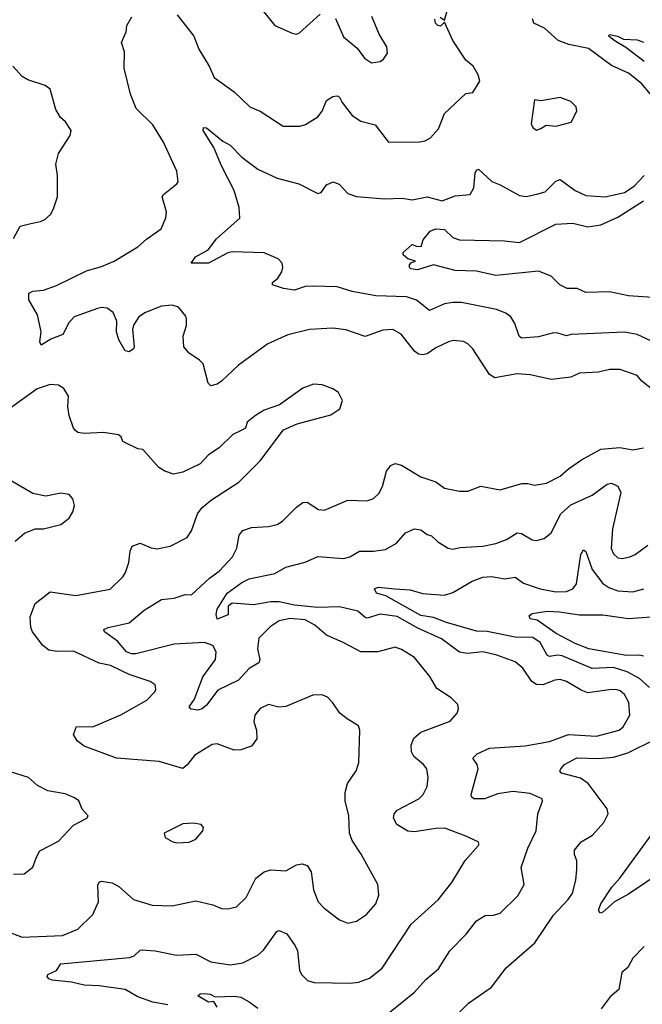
# Model space of a CAD drawing. Extents: x 1245432 to 1420865, y 606325 to 671314.
# Tile 273 of 382: x 1347784 to 1350689, y 649726 to 654322. Entities that reach past the tile are written whole.
import ezdxf

# ---------------------------------------------------------------- set-up
doc = ezdxf.new("R2010")
doc.units = 0

msp = doc.modelspace()

# ---------------------------------------------------------------- linework, layer by layer
at = {"layer": '0CON20XD'}
for points in [[(1348850.2, 654450.2), (1348973.8, 654295), (1349055, 654258.6), (1349075, 654254.3), (1349089.7, 654260.3), (1349185, 654347.5)], [(1349745, 654333.3), (1349765, 654320), (1349784.4, 654385)], [(1350745, 652588.6), (1350686.2, 652635), (1350665, 652661.2), (1350585, 652688.6), (1350535, 652689.2), (1350485, 652676.5), (1350395, 652671.5), (1350355, 652652.7), (1350265, 652642.2), (1350165, 652663.8), (1350105, 652669.2), (1350000.6, 652650.6), (1349975.7, 652665.7), (1349897.8, 652785), (1349875, 652808.9), (1349855, 652819.4), (1349805.7, 652824.3), (1349785, 652818.9), (1349725, 652790.5), (1349685, 652762.5), (1349665, 652757.1), (1349645, 652760.8), (1349625, 652774.2), (1349564.1, 652854.1), (1349525.3, 652875.3), (1349477.3, 652872.7), (1349395, 652843.3), (1349305, 652874.4), (1349245, 652882.5), (1349135, 652876.4), (1349035, 652850.6), (1348941.4, 652808.6), (1348805, 652710), (1348725, 652634.3), (1348705, 652620), (1348675, 652612.5), (1348662.9, 652625), (1348640, 652715), (1348623, 652733), (1348573.8, 652765), (1348550, 652795), (1348546, 652845), (1348562.5, 652895), (1348561.2, 652925), (1348558, 652938), (1348525, 652980), (1348495, 652990), (1348445, 652984.3), (1348370.8, 652955), (1348340, 652935), (1348315, 652895.8), (1348309.6, 652875), (1348317.5, 652795), (1348313.8, 652785), (1348295, 652772), (1348275, 652776.7), (1348246.8, 652826.8), (1348235.4, 652865.4), (1348236.1, 652915), (1348219.4, 652955), (1348191.2, 652975), (1348165, 652978.4), (1348146.7, 652973.3), (1348037.8, 652935), (1348012.6, 652907.4), (1347985, 652853.2), (1347929.1, 652830.9), (1347883.1, 652803.1), (1347877.5, 652817.5), (1347884.4, 652865), (1347866, 652945), (1347826.7, 653015), (1347826.7, 653045), (1347845, 653054), (1347895, 653059.1), (1347955, 653080.4), (1348095, 653150), (1348165, 653169.5), (1348225, 653194.5), (1348335, 653261.1), (1348375, 653297.5), (1348444, 653345), (1348465, 653397.5), (1348468, 653425), (1348448.8, 653495), (1348454.1, 653505.9), (1348517.5, 653555), (1348522.5, 653565), (1348516.2, 653615), (1348455, 653750), (1348405, 653830.8), (1348327.7, 653907.7), (1348300, 653975), (1348270.4, 654095), (1348272.4, 654172.4), (1348258.8, 654215), (1348280, 654265), (1348283.8, 654295), (1348306.7, 654335)], [(1348518.9, 654345), (1348595.7, 654245), (1348618.9, 654185), (1348667.1, 654105), (1348691.7, 654051.7), (1348784.5, 653984.5), (1348858, 653915), (1348905, 653894.3), (1349012.5, 653825), (1349090, 653825), (1349117.4, 653832.6), (1349175, 653868), (1349195.6, 653895), (1349215.8, 653945), (1349245, 653962.9), (1349265, 653965.8), (1349275, 653960), (1349287.5, 653935), (1349335.6, 653875), (1349375, 653848.1), (1349441.7, 653831.7), (1349505, 653750), (1349648.8, 653751.2), (1349675, 653756), (1349700.3, 653769.7), (1349737, 653813), (1349765, 653883.8), (1349865, 653977.5), (1349897.5, 653982.5), (1349930, 654035), (1349923.3, 654065), (1349898.8, 654105), (1349865, 654133.3), (1349804.5, 654224.5), (1349765, 654310), (1349747.7, 654292.3), (1349735, 654294.2), (1349724.2, 654305), (1349721.2, 654325)], [(1349257, 654327), (1349295, 654242.5), (1349358.9, 654188.9), (1349392, 654142), (1349425, 654120), (1349465, 654126.7), (1349481.7, 654138.3), (1349500, 654165), (1349496.2, 654195), (1349460.8, 654255), (1349426.4, 654336.4)], [(1350727.5, 653975), (1350685, 654023.3), (1350625, 654072.5), (1350545, 654108.5), (1350437.5, 654187.5), (1350346.6, 654206.6), (1350295.3, 654225.3), (1350232.2, 654282.2), (1350182.5, 654305), (1350176, 654326)], [(1350696.9, 654126.9), (1350611.5, 654191.5), (1350556.7, 654225), (1350533.1, 654245), (1350535, 654252.5), (1350573.3, 654245), (1350601.2, 654231.2), (1350665, 654228.1), (1350695, 654216.2)], [(1347755, 653301.2), (1347785, 653358.8), (1347835, 653370.8), (1347880.5, 653379.5), (1347900.5, 653389.5), (1347927.3, 653412.7), (1347941.7, 653438.3), (1347960, 653495), (1347960, 653595), (1347952.1, 653647.9), (1347965, 653697.5), (1348018.3, 653781.7), (1348023.3, 653805), (1347996.7, 653845), (1347973.8, 653865), (1347952.3, 653902.3), (1347925, 653997.5), (1347902.5, 654015), (1347821.2, 654041.2), (1347795, 654056), (1347751.4, 654105)], [(1350195, 653806.7), (1350215, 653813.3), (1350240.7, 653829.3), (1350285.9, 653824.1), (1350356.1, 653843.9), (1350382.5, 653895), (1350380, 653915), (1350355, 653940), (1350305, 653958.8), (1350215, 653942.5), (1350185, 653947.5), (1350170, 653835), (1350178.3, 653818.3), (1350195, 653806.7)], [(1350775, 652801.8), (1350665, 652853.1), (1350605, 652863.2), (1350357, 652853), (1350335, 652845.7), (1350295, 652859.4), (1350275, 652860), (1350205, 652841.8), (1350125.5, 652835.5), (1350114.4, 652845), (1350094, 652904), (1350074.7, 652934.7), (1350052.1, 652952.1), (1350008.5, 652968.5), (1349845, 653001.1), (1349805, 653001.9), (1349765, 652995.5), (1349695, 652964.5), (1349635, 653012.5), (1349588.1, 653028.1), (1349445, 653033.6), (1349335, 653052.9), (1349265, 653074.5), (1349152.4, 653077.6), (1349115, 653076.4), (1349065, 653060), (1349015, 653067.8), (1348963.3, 653085), (1348963.8, 653095), (1348987.5, 653115), (1349006, 653145), (1349011.2, 653165), (1349008, 653185), (1348990, 653205), (1348925, 653233.8), (1348775, 653238.8), (1348755, 653233.6), (1348665, 653185.5), (1348584, 653185), (1348604, 653215), (1348662.7, 653247.3), (1348701.7, 653298.3), (1348811.1, 653395), (1348807.3, 653445), (1348784.7, 653524.7), (1348725, 653640), (1348690, 653725), (1348639.4, 653805), (1348641.8, 653818.2), (1348655, 653817.5), (1348732, 653755), (1348765.9, 653735.9), (1348819.9, 653679.9), (1348894.5, 653624.5), (1348985, 653582.1), (1349086.2, 653555), (1349175, 653510), (1349190, 653515), (1349215, 653550.6), (1349245.5, 653565.5), (1349274.5, 653554.5), (1349315, 653510.8), (1349355, 653497.1), (1349485, 653486.4), (1349568.9, 653488.9), (1349615, 653481.5), (1349685, 653495.4), (1349755, 653476.9), (1349815, 653500), (1349885, 653506), (1349902.2, 653537.8), (1349908.1, 653605), (1349915, 653618.8), (1349925, 653623.8), (1349986.5, 653566.5), (1350025, 653551.8), (1350115, 653501.1), (1350146.8, 653496.8), (1350196.9, 653506.9), (1350235, 653518.1), (1350285, 653568.9), (1350305, 653576.5), (1350375, 653524.4), (1350425, 653501.8), (1350515, 653494.6), (1350605, 653516), (1350651.2, 653545), (1350697.9, 653595)], [(1350735.7, 653025.7), (1350625, 653032.3), (1350535, 653052.1), (1350425, 653048.1), (1350385, 653066.4), (1350337.5, 653067.5), (1350304.4, 653084.4), (1350262.9, 653125), (1350205, 653148.2), (1350005, 653128.2), (1349915, 653148), (1349815, 653151.2), (1349715, 653177.5), (1349640, 653155), (1349609.3, 653159.3), (1349602.5, 653165), (1349602.5, 653177.5), (1349611.7, 653188.3), (1349630, 653195), (1349595, 653206.2), (1349572.5, 653225), (1349572.5, 653235), (1349615, 653273.3), (1349635, 653264.2), (1349657.3, 653262.7), (1349666.2, 653295), (1349698.8, 653335), (1349725, 653345.6), (1349765, 653343.1), (1349805.3, 653305.3), (1349835, 653293.6), (1350045, 653289.4), (1350115, 653281.8), (1350285, 653367.9), (1350365, 653372.3), (1350435, 653354.3), (1350495, 653364.3), (1350575, 653399.8), (1350695, 653475.7)], [(1348816.3, 652403.7), (1348778, 652385), (1348715, 652324), (1348665, 652291.2), (1348625, 652249.2), (1348545, 652209.2), (1348501.2, 652201.2), (1348460, 652215), (1348432.1, 652232.1), (1348357.5, 652315), (1348335, 652318.8), (1348265, 652353.3), (1348257.5, 652375), (1348243.9, 652383.9), (1348175, 652395.6), (1348085, 652390.5), (1348055.5, 652395.5), (1348043.6, 652403.6), (1348034.3, 652415), (1348014.2, 652475), (1348008, 652515), (1348011.2, 652565), (1347989.7, 652599.7), (1347965, 652616), (1347925, 652618.6), (1347865, 652598.9), (1347720.9, 652495)], [(1347722.3, 650067.7), (1347795, 650038.8), (1347982.6, 650047.4), (1348055, 650077.1), (1348125.5, 650144.5), (1348150.6, 650205), (1348147.7, 650282.3), (1348154.3, 650295.7), (1348165, 650300), (1348215, 650293.6), (1348245.9, 650275.9), (1348315, 650215.5), (1348401.9, 650188.1), (1348495, 650185.7), (1348605, 650208.6), (1348685, 650190), (1348725, 650172.5), (1348755, 650170.8), (1348795, 650180.8), (1348840, 650225), (1348885, 650314.2), (1348925, 650344.5), (1348955, 650353.5), (1349025, 650348.6), (1349075, 650377.5), (1349101.7, 650381.7), (1349125, 650373.3), (1349144, 650345), (1349155, 650260), (1349176.7, 650205), (1349203.8, 650175), (1349275, 650120), (1349315, 650104.2), (1349355, 650114.2), (1349401.2, 650145), (1349445.5, 650194.5), (1349459.2, 650235), (1349454.2, 650285), (1349377, 650427), (1349335, 650490), (1349323.1, 650525), (1349319.1, 650605), (1349302.9, 650675), (1349302.1, 650715), (1349313.6, 650756.4), (1349352.9, 650815), (1349366.6, 650853.4), (1349370.8, 651005), (1349363.8, 651025), (1349311.7, 651058.3), (1349278, 651085), (1349245, 651133.8), (1349219.7, 651159.7), (1349195, 651171.2), (1349151.2, 651168.8), (1349025, 651115.7), (1348993, 651113), (1348945, 651126), (1348905, 651106), (1348880, 651075), (1348875.8, 651045), (1348889.2, 651005), (1348890, 650965), (1348865, 650930.8), (1348815, 650914.3), (1348785, 650912.9), (1348705, 650941.9), (1348681.7, 650938.3), (1348600.8, 650889.2), (1348565, 650843.1), (1348545, 650827.1), (1348435, 650859.6), (1348235, 650874.5), (1348085, 650931.1), (1348051.4, 650955), (1348034.2, 650985), (1348048, 651022), (1348125, 651021.8), (1348255, 651077.5), (1348376, 651145), (1348413.8, 651185), (1348418.8, 651195), (1348415, 651216.7), (1348393, 651233), (1348295, 651265.4), (1348207.4, 651307.4), (1348155, 651318), (1348035, 651374.4), (1347957.6, 651372.4), (1347918.9, 651378.9), (1347890.8, 651400.9), (1347843.8, 651465), (1347836.2, 651485), (1347831.9, 651535), (1347855, 651597.3), (1347925, 651651.9), (1348045, 651634.4), (1348205, 651664.2), (1348265, 651721.2), (1348277.9, 651742.1), (1348292.1, 651787.9), (1348298.3, 651841.7), (1348308.8, 651865), (1348345, 651878), (1348396.6, 651856.6), (1348425, 651851.4), (1348485, 651864.4), (1348564.4, 651905.6), (1348585, 651936.7), (1348612.9, 652015), (1348634.6, 652045.4), (1348678.6, 652081.4), (1348806.3, 652163.7), (1348905, 652262), (1349015, 652406.7), (1349077.5, 652435), (1349235, 652476.7), (1349276.7, 652505), (1349290, 652545), (1349271.7, 652581.7), (1349245, 652598.8), (1349195, 652618), (1349155, 652620), (1349105, 652602), (1348995.7, 652524.3), (1348925, 652499.2), (1348883.3, 652475), (1348845, 652442.5), (1348837.5, 652415), (1348816.3, 652403.7)], [(1349865, 650510), (1349767.9, 650547.9), (1349725, 650546.8), (1349625, 650530.4), (1349595, 650534.5), (1349542.5, 650565), (1349528.1, 650595), (1349531.4, 650615), (1349545, 650632.5), (1349645.8, 650685), (1349666.9, 650705), (1349685, 650742.5), (1349690, 650785), (1349682.5, 650825), (1349668, 650845), (1349623.3, 650883.3), (1349612.2, 650905), (1349610, 650935), (1349622.1, 650967.9), (1349655, 650995.6), (1349791.7, 651048.3), (1349824.2, 651085), (1349830.8, 651105), (1349827.5, 651125), (1349797.2, 651157.2), (1349729.3, 651199.3), (1349696.5, 651256.5), (1349625.6, 651345), (1349565, 651381.4), (1349535, 651392.5), (1349455, 651371.4), (1349375, 651371.4), (1349292.5, 651415), (1349215, 651448.5), (1349160.9, 651495), (1349115, 651521), (1349045, 651526.6), (1348994.3, 651515.7), (1348952.4, 651487.6), (1348900, 651435), (1348892.5, 651385), (1348904.6, 651335), (1348900, 651320), (1348855, 651292.9), (1348805, 651239), (1348707.8, 651192.3), (1348655, 651122.5), (1348635, 651105.8), (1348615, 651099.4), (1348583.1, 651103.1), (1348574, 651115), (1348599.6, 651150.4), (1348637.6, 651255), (1348697.7, 651335), (1348700.8, 651370.8), (1348685, 651401.5), (1348645.2, 651415.2), (1348505, 651406.8), (1348325, 651361.6), (1348305, 651361.7), (1348281.1, 651371.1), (1348240.4, 651420.4), (1348179.2, 651465), (1348176.2, 651475), (1348196.7, 651485), (1348295, 651506.2), (1348364.5, 651565.5), (1348445, 651615.3), (1348505, 651621.5), (1348555, 651639.2), (1348585, 651638), (1348669.5, 651715), (1348715, 651747.5), (1348776.4, 651815), (1348796.1, 651855), (1348807.7, 651915), (1348825, 651937.9), (1348865, 651952.3), (1348945, 651955.6), (1348985, 651965.6), (1349009.4, 651980.6), (1349075, 652046), (1349105, 652067.5), (1349125, 652070), (1349177.5, 652035), (1349205, 652032.5), (1349315, 652078.5), (1349405, 652075.8), (1349435, 652087.1), (1349459.6, 652110.4), (1349476.9, 652143.1), (1349495.7, 652215), (1349515, 652240.8), (1349535, 652250.8), (1349565, 652241.9), (1349655, 652187.5), (1349725, 652164.2), (1349765, 652135.8), (1349835, 652121.9), (1349875, 652121.4), (1349935, 652144.3), (1350025, 652126.9), (1350126.8, 652156.8), (1350155, 652157.1), (1350185, 652148.6), (1350241.7, 652158.3), (1350305, 652190.5), (1350343.9, 652226.1), (1350405, 652268.1), (1350495, 652316.7), (1350584.5, 652325.5), (1350645, 652314.5), (1350695, 652323.5)], [(1347762, 651888), (1347806.7, 651925), (1347855, 651945.8), (1347895, 651946), (1347975, 651966.2), (1348013.8, 651995), (1348032, 652025), (1348038.6, 652055), (1348031.4, 652085), (1348015, 652105.7), (1347975, 652111.4), (1347905, 652097.5), (1347845, 652110), (1347695, 652198.1)], [(1350533.6, 651193.6), (1350435, 651180.4), (1350402.7, 651192.7), (1350335, 651232.7), (1350305, 651241.5), (1350281.1, 651238.9), (1350225, 651217.1), (1350195, 651218.8), (1350173.2, 651233.2), (1350130.5, 651295), (1350095, 651324.6), (1350010, 651355), (1349945, 651370.6), (1349873.7, 651363.7), (1349835, 651369.1), (1349751.7, 651431.7), (1349642, 651482), (1349545, 651536.4), (1349465, 651546.9), (1349405, 651528.7), (1349395, 651530.8), (1349361.5, 651561.5), (1349275, 651580.7), (1349175, 651578.6), (1349065, 651589.7), (1348995, 651604.2), (1348955, 651604.8), (1348875, 651590), (1348775, 651599.1), (1348756.7, 651585), (1348755.5, 651544.5), (1348705, 651523.8), (1348699.6, 651545), (1348705, 651570.8), (1348752, 651645), (1348820.6, 651695), (1348855, 651712.7), (1348973.9, 651736.1), (1349025, 651766.4), (1349115, 651789.4), (1349175, 651816.7), (1349295, 651806.5), (1349324.6, 651815.4), (1349368.3, 651841.7), (1349435, 651840.4), (1349490.5, 651849.5), (1349541.3, 651878.7), (1349583.9, 651926.1), (1349625, 651945.6), (1349655, 651941.4), (1349685, 651919.2), (1349705, 651912.5), (1349735, 651884.2), (1349782.5, 651855), (1349805, 651850), (1349838.8, 651858.8), (1349944.5, 651864.5), (1350005, 651876.9), (1350055, 651896.2), (1350105, 651926.7), (1350125, 651923.1), (1350175, 651894.5), (1350195, 651891.5), (1350230.2, 651899.8), (1350263.8, 651926.2), (1350308.8, 652015), (1350355, 652057.1), (1350455, 652102.3), (1350525, 652154.4), (1350545, 652157.8), (1350574.2, 652145), (1350589.1, 652115), (1350549.2, 651945), (1350543.9, 651853.9), (1350555, 651829.2), (1350575, 651810.6), (1350595, 651806.9), (1350630, 651815), (1350655, 651825.6), (1350715, 651869.4)], [(1350722.3, 651205), (1350675, 651246.5), (1350618, 651278), (1350555, 651297.8), (1350455, 651293.2), (1350315, 651352.3), (1350295, 651355.7), (1350255, 651350), (1350245, 651355.6), (1350211.8, 651415), (1350177.9, 651437.9), (1350095, 651440), (1349965, 651465.5), (1349915, 651468.3), (1349775, 651507.4), (1349715, 651531), (1349655, 651540.5), (1349492, 651632), (1349448.1, 651645), (1349438.8, 651665), (1349456.4, 651673.6), (1349534.2, 651665.8), (1349605, 651660), (1349663.4, 651643.4), (1349765, 651635.9), (1349805, 651648.7), (1349895, 651701.8), (1349945, 651719.2), (1349985, 651722.7), (1350047.3, 651712.7), (1350095, 651720), (1350135, 651691.2), (1350212, 651665), (1350285, 651651.8), (1350335, 651652.8), (1350365, 651665.4), (1350381.5, 651688.5), (1350401.5, 651825), (1350415, 651848), (1350425, 651840), (1350455, 651755.4), (1350505, 651689.6), (1350531.8, 651671.8), (1350575, 651655.4), (1350645, 651651.5), (1350695.3, 651664.7)], [(1350695, 651350.3), (1350675, 651355.2), (1350615, 651354.1), (1350439.4, 651385), (1350375, 651410.3), (1350286.2, 651456.2), (1350198.4, 651518.4), (1350165.9, 651525.9), (1350161.2, 651538.8), (1350175, 651550), (1350245, 651560.8), (1350302.6, 651557.4), (1350395, 651544.5), (1350505, 651543.5), (1350625, 651527.3), (1350815, 651540.4)], [(1349455.3, 649644.7), (1349625, 649782.5), (1349678.1, 649841.9), (1349738, 649892), (1349790.8, 649975), (1349866.4, 650053.6), (1349915, 650116), (1349955, 650141.2), (1349995, 650142), (1350025, 650152), (1350108.1, 650231.9), (1350138.1, 650285), (1350123.5, 650365), (1350154.7, 650455.3), (1350193.6, 650535), (1350200.6, 650615), (1350223.6, 650673.6), (1350222, 650685), (1350165, 650710.4), (1350085, 650718.9), (1350015, 650707.7), (1349952.5, 650685), (1349903.3, 650685), (1349891.2, 650695), (1349890, 650705), (1349922.9, 650825), (1349917.5, 650845), (1349898, 650875), (1349918, 650895), (1349975, 650921.4), (1350142.8, 650932.8), (1350255, 650953.3), (1350345, 650984.7), (1350475, 650976.9), (1350580.8, 651005), (1350599.2, 651020.7), (1350630.8, 651075), (1350626.1, 651135), (1350605, 651172.2), (1350585, 651188.8), (1350565, 651195.4), (1350533.6, 651193.6)], [(1349793, 649647), (1349878.3, 649731.7), (1349985, 649805.8), (1350054, 649896), (1350187.9, 650012.1), (1350275, 650142.5), (1350343.3, 650215), (1350363.5, 650245), (1350378.5, 650305), (1350383.2, 650355), (1350382.9, 650395), (1350372.2, 650425), (1350372.9, 650445), (1350403.8, 650485), (1350455.8, 650515), (1350508.6, 650575), (1350528.6, 650615), (1350525, 650638.8), (1350436.7, 650756.7), (1350400.9, 650780.9), (1350311.2, 650805), (1350304, 650815), (1350308, 650825), (1350326, 650845), (1350383.1, 650876.9), (1350485, 650873.7), (1350555, 650879.8), (1350620.8, 650899.2), (1350747.7, 650962.3)], [(1347755, 650333.1), (1347805, 650334.2), (1347844.1, 650365.9), (1347862, 650412), (1347877.6, 650442.4), (1347965, 650488.1), (1348035, 650562.5), (1348097.5, 650595), (1348102.5, 650605), (1348075, 650637.5), (1348058.8, 650675), (1348039.7, 650689.7), (1347995, 650708.6), (1347915, 650722.9), (1347867, 650747), (1347824.2, 650784.2), (1347715, 650819.2)], [(1348515, 650480), (1348575, 650482), (1348605, 650496.7), (1348637.5, 650535), (1348641.7, 650551.7), (1348630, 650565), (1348595, 650571.2), (1348545, 650568), (1348457.5, 650525), (1348462.5, 650505), (1348495, 650486.2), (1348515, 650480)], [(1350794.8, 650355.2), (1350625, 650240.4), (1350558.6, 650205), (1350505, 650155.7), (1350491.5, 650151.5), (1350483.8, 650165), (1350495.5, 650195), (1350546.8, 650273.2), (1350584.4, 650315), (1350735, 650521.5)], [(1348475, 649723.2), (1348405, 649735.6), (1348335, 649760.8), (1348275.7, 649795.7), (1348155, 649812.3), (1348085, 649814.8), (1348025, 649829.5), (1347935, 649838.1), (1347918.8, 649845), (1347912, 649855), (1347914.2, 649865.8), (1347955, 649883.8), (1347975, 649915.6), (1348295.3, 649944.7), (1348317.2, 649952.7), (1348345, 649979.2), (1348355, 649980.8), (1348415, 649975.5), (1348515, 649955.4), (1348605, 649960.6), (1348675.7, 649924.3), (1348765, 649910.5), (1348825, 649920), (1348894.6, 649955.4), (1348921.1, 649978.9), (1348982.9, 650065), (1348995, 650070.5), (1349030.6, 650055), (1349069.4, 649999.4), (1349080, 649975), (1349089.4, 649885), (1349099.2, 649865), (1349126.7, 649836.7), (1349158.3, 649828.3), (1349325, 649824.4), (1349365, 649830), (1349415, 649847.5), (1349475, 649894.3), (1349610.4, 650099.6), (1349736.4, 650213.6), (1349799.5, 650295), (1349862.8, 650397.2), (1349922.5, 650465), (1349926.7, 650475), (1349922.5, 650485), (1349865, 650510)], [(1350696.7, 649995), (1350645, 649941.4), (1350621.9, 649898.1), (1350592.7, 649875), (1350579.5, 649795), (1350539, 649761), (1350497.1, 649705)], [(1348705, 649712.5), (1348689.4, 649739.4), (1348665, 649735.6), (1348614.3, 649765), (1348625.6, 649774.4), (1348645, 649776.3), (1348672.6, 649772.6), (1348695, 649761.2), (1348785.4, 649764.6), (1348815, 649758.5), (1348855, 649736.9), (1348895, 649708.2)]]:
    msp.add_lwpolyline(points, dxfattribs=at)

doc.saveas('drawing.dxf')
